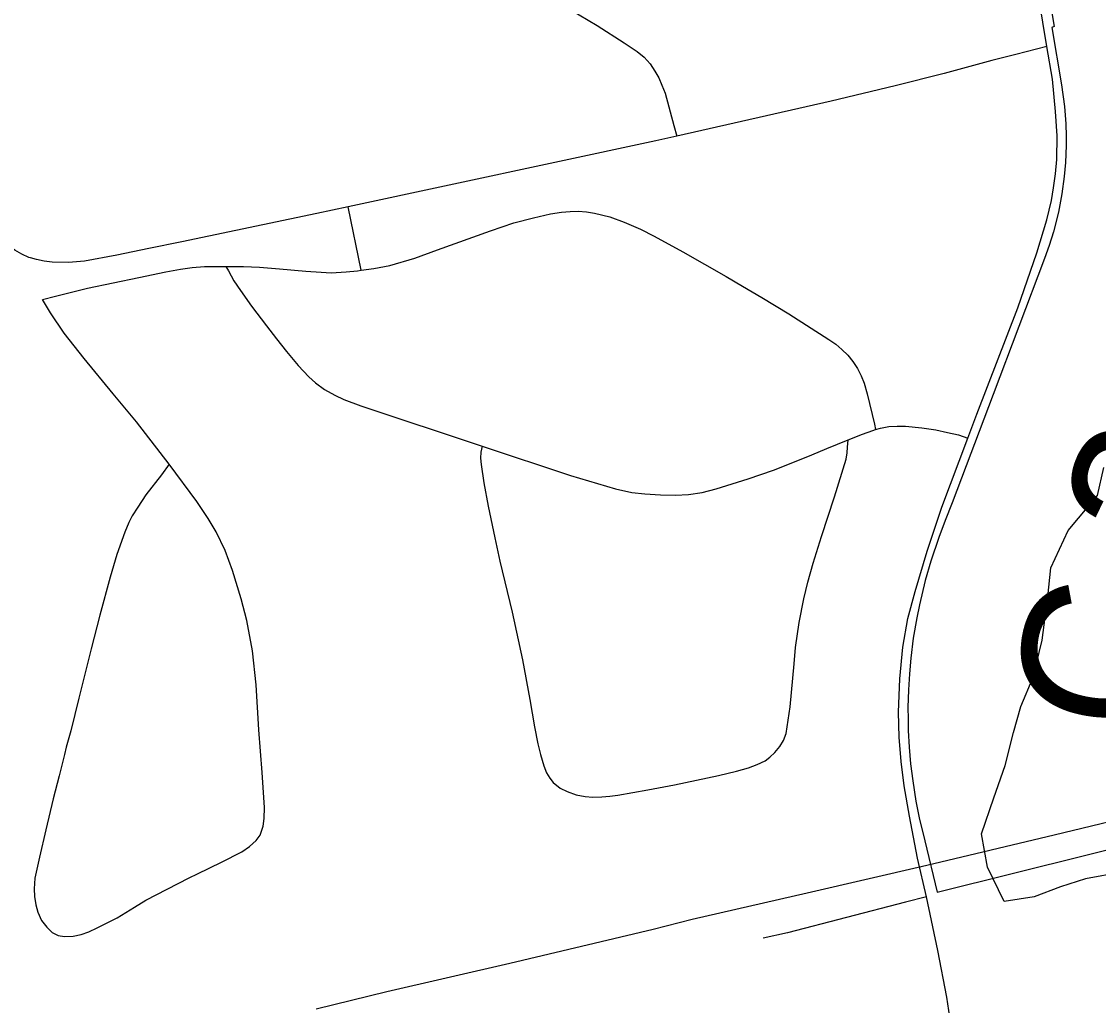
# Model space of a CAD drawing. Extents: x 0 to 34, y 0 to 22.
# Drawn here: x 6.7217 to 7.1277, y 18.2186 to 18.5897 of the extents above; entities that cross this region are included whole.
import ezdxf

# ---------------------------------------------------------------- set-up
doc = ezdxf.new("R2010")
doc.units = 0
for name, color, linetype in [('GM_X_County_Road', 7, 'Continuous'), ('GM_X_County_Road_Text', 7, 'Continuous'), ('GM_X_Minor_River', 7, 'Continuous'), ('GM_X_Rail_Line', 7, 'Continuous'), ('GM_X_Township_Road', 7, 'Continuous'), ('SC_Shading1', 7, 'Continuous')]:
    doc.layers.add(name, color=color, linetype=linetype)

msp = doc.modelspace()

# ---------------------------------------------------------------- linework, layer by layer
at = {"layer": 'GM_X_County_Road'}
for points in [[(6.84479, 18.51976), (6.83302, 18.51723), (6.78206, 18.50654), (6.76971, 18.50405), (6.7576, 18.50151), (6.74543, 18.49934), (6.73936, 18.49876), (6.73328, 18.49891), (6.73025, 18.49927), (6.72728, 18.49986), (6.72509, 18.50052), (6.72442, 18.50072), (6.72173, 18.50191), (6.71916, 18.50347), (6.71434, 18.50723), (6.70985, 18.51142), (6.70359, 18.51821), (6.69525, 18.52873), (6.67325, 18.55793), (6.65596, 18.58003), (6.63919, 18.60222), (6.61799, 18.62902), (6.61354, 18.63457)], [(7.10822, 18.58024), (7.10668, 18.58945), (7.10386, 18.60682)], [(7.10822, 18.58024), (7.09645, 18.57722), (7.08744, 18.57491), (7.06952, 18.57007), (7.05103, 18.5654), (7.02686, 18.55965), (6.96868, 18.54648)], [(7.07845, 18.43257), (7.08186, 18.44164), (7.09727, 18.48165), (7.10438, 18.5024), (7.10816, 18.51486), (7.1099, 18.52216), (7.11075, 18.527), (7.1115, 18.53218), (7.11195, 18.53766), (7.11209, 18.54655), (7.1115, 18.55574), (7.11029, 18.56792), (7.10822, 18.58024)], [(6.96868, 18.54648), (6.96085, 18.54471), (6.84479, 18.51976)], [(7.06284, 18.25959), (7.05948, 18.27419), (7.05638, 18.29005), (7.05445, 18.30146), (7.05326, 18.31064), (7.05252, 18.31983), (7.05223, 18.32917), (7.05282, 18.34176), (7.05385, 18.35377), (7.05578, 18.36459), (7.05859, 18.37466), (7.06304, 18.38993), (7.06867, 18.40652), (7.07845, 18.43257)], [(7.07196, 18.15536), (7.07253, 18.16231), (7.07399, 18.18139), (7.07404, 18.19066), (7.07341, 18.20054), (7.07238, 18.20914), (7.07045, 18.22173), (7.06705, 18.23937), (7.06284, 18.25959)]]:
    msp.add_lwpolyline(points, dxfattribs=at)
at = {"layer": 'GM_X_Minor_River'}
msp.add_lwpolyline([(7.13646, 18.26889), (7.12282, 18.26633), (7.11334, 18.26337), (7.10347, 18.25964), (7.09211, 18.25783), (7.08578, 18.27078), (7.08361, 18.28332), (7.08825, 18.29694), (7.09251, 18.30906), (7.09563, 18.32156), (7.09836, 18.33141), (7.10298, 18.34238), (7.10649, 18.35639), (7.10851, 18.3727), (7.10973, 18.3837), (7.11627, 18.39769), (7.12735, 18.41089), (7.1297, 18.4215)], dxfattribs=at)
at = {"layer": 'GM_X_Rail_Line'}
msp.add_lwpolyline([(6.83275, 18.2174), (6.85941, 18.22386), (6.90571, 18.23458), (6.95981, 18.24741), (6.97449, 18.25111), (7.01786, 18.26113), (7.06297, 18.2715), (7.1109, 18.28295), (7.14949, 18.29222)], dxfattribs=at)
at = {"layer": 'GM_X_Township_Road'}
msp.add_line((6.84971, 18.49585), (6.84479, 18.51976), dxfattribs=at)
for points in [[(6.92349, 18.59738), (6.92852, 18.59421), (6.93862, 18.58811), (6.94891, 18.58163), (6.95378, 18.57829), (6.95635, 18.5762), (6.95863, 18.57372), (6.96044, 18.57096), (6.96188, 18.56838), (6.96311, 18.56571), (6.96426, 18.56267), (6.9676, 18.55046), (6.96868, 18.54648)], [(6.84971, 18.49585), (6.85445, 18.49647), (6.86051, 18.49765), (6.86992, 18.50037), (6.87854, 18.50353), (6.89847, 18.51078), (6.90725, 18.51377), (6.91473, 18.51563), (6.92104, 18.5171), (6.92525, 18.51774), (6.92845, 18.51805), (6.93154, 18.51808), (6.93463, 18.51789), (6.93772, 18.51745), (6.94349, 18.51605), (6.9489, 18.51401), (6.95502, 18.51132), (6.96017, 18.50869), (6.97093, 18.5028), (6.98731, 18.49354), (6.99341, 18.48985), (7.00078, 18.48554), (7.01088, 18.47944), (7.02606, 18.46981), (7.02859, 18.46799), (7.03097, 18.46599), (7.03316, 18.46379), (7.03512, 18.4614), (7.0368, 18.45882), (7.03821, 18.45608), (7.03928, 18.45325), (7.04044, 18.44925), (7.04317, 18.43778), (7.04365, 18.43578)], [(6.72964, 18.48486), (6.73442, 18.48607), (6.74652, 18.48912), (6.76587, 18.49312), (6.77608, 18.49522), (6.78155, 18.49627), (6.78597, 18.4969), (6.7907, 18.49722), (6.79871, 18.49732)], [(6.79871, 18.49732), (6.80532, 18.49722), (6.81143, 18.49701), (6.8189, 18.49645), (6.82889, 18.49553), (6.83457, 18.49512), (6.83836, 18.49491), (6.84404, 18.49522), (6.84832, 18.49566), (6.84971, 18.49585)], [(6.79871, 18.49732), (6.79964, 18.49564), (6.80175, 18.49185), (6.80417, 18.48817), (6.80833, 18.48237), (6.81397, 18.47493), (6.81779, 18.47004), (6.8216, 18.46519), (6.82594, 18.45998), (6.82994, 18.45567), (6.83247, 18.45335), (6.83593, 18.45093), (6.83983, 18.44873), (6.84319, 18.44715), (6.84961, 18.44472), (6.89529, 18.42952)], [(6.77738, 18.42278), (6.76497, 18.43867), (6.75619, 18.4493), (6.74524, 18.46256), (6.73769, 18.47211), (6.73261, 18.47982), (6.72964, 18.48486)], [(6.89529, 18.42952), (6.92862, 18.41843), (6.94565, 18.41338), (6.95176, 18.41211), (6.9567, 18.41159), (6.96259, 18.41117), (6.96817, 18.41106), (6.97311, 18.41128), (6.97826, 18.41211), (6.98353, 18.41338), (6.99563, 18.41717), (7.00509, 18.42053), (7.01181, 18.4231), (7.01963, 18.42624), (7.0253, 18.42866), (7.03334, 18.43189), (7.03865, 18.43399), (7.04254, 18.43547), (7.04365, 18.43578)], [(7.04365, 18.43578), (7.04549, 18.43631), (7.04864, 18.43694), (7.0518, 18.43704), (7.05485, 18.43704), (7.06106, 18.43642), (7.06632, 18.43568), (7.07074, 18.43473), (7.07484, 18.43383), (7.07845, 18.43257)], [(6.89529, 18.42952), (6.89485, 18.42726), (6.89474, 18.42495), (6.89495, 18.42263), (6.8959, 18.41569), (6.89758, 18.40696), (6.90011, 18.39496), (6.902, 18.38613), (6.90663, 18.36698), (6.91052, 18.349), (6.91326, 18.33395), (6.91505, 18.32364), (6.91631, 18.31733), (6.91736, 18.31323), (6.91851, 18.30902), (6.91957, 18.30639), (6.92086, 18.30431), (6.92209, 18.30271), (6.92472, 18.3005), (6.92735, 18.29924), (6.93082, 18.29808), (6.93419, 18.29745), (6.93703, 18.29714), (6.94041, 18.29734), (6.94347, 18.29753), (6.94653, 18.29791), (6.95775, 18.29987), (6.96783, 18.30186), (6.98447, 18.30534), (6.99121, 18.30702), (6.99573, 18.30828), (6.99899, 18.30944), (7.00204, 18.31091), (7.00383, 18.31229), (7.00562, 18.31396), (7.00751, 18.31628), (7.00888, 18.31849), (7.00993, 18.32112), (7.01035, 18.32364), (7.01148, 18.3312), (7.01291, 18.34749), (7.01348, 18.35363), (7.01488, 18.36299), (7.01656, 18.37193), (7.01814, 18.37824), (7.02013, 18.3854), (7.02319, 18.39548), (7.02813, 18.41043), (7.03255, 18.42461), (7.03286, 18.42695), (7.03307, 18.42916), (7.03334, 18.43189)], [(6.77738, 18.42278), (6.77439, 18.41876), (6.76851, 18.41111), (6.76549, 18.40648), (6.76344, 18.40327), (6.76211, 18.40069), (6.76059, 18.39704), (6.75761, 18.38872), (6.75504, 18.38018), (6.75117, 18.36585), (6.74795, 18.35313), (6.74328, 18.33446), (6.74032, 18.32221), (6.73856, 18.31603), (6.73792, 18.31328), (6.73587, 18.30521), (6.73356, 18.29653), (6.73088, 18.28487), (6.72847, 18.27457), (6.72674, 18.26664), (6.72649, 18.26256), (6.72662, 18.25966), (6.72711, 18.25657), (6.72785, 18.25385), (6.72921, 18.2507), (6.73119, 18.2481), (6.73327, 18.24608)], [(6.73327, 18.24608), (6.73551, 18.24495), (6.73791, 18.24465), (6.74113, 18.24472), (6.74417, 18.24538), (6.74707, 18.24643), (6.75017, 18.24785), (6.75776, 18.25162), (6.76421, 18.25573), (6.76849, 18.25826), (6.77659, 18.26249), (6.78491, 18.26679), (6.78799, 18.2683), (6.79708, 18.27267), (6.80472, 18.27649), (6.80767, 18.27861), (6.81007, 18.28077), (6.81162, 18.28283), (6.81279, 18.28622), (6.8132, 18.28917), (6.81325, 18.29324), (6.81244, 18.30648), (6.81119, 18.32253), (6.81008, 18.33952), (6.80874, 18.35238), (6.80658, 18.36378), (6.80442, 18.37194), (6.80119, 18.38258), (6.79841, 18.39013), (6.79502, 18.39722), (6.79209, 18.4023), (6.78778, 18.40862), (6.77738, 18.42278)], [(7.06284, 18.25959), (7.05497, 18.25762), (7.01046, 18.24604), (7.00125, 18.24395)]]:
    msp.add_lwpolyline(points, dxfattribs=at)
at = {"layer": 'SC_Shading1'}
msp.add_lwpolyline([(7.09738, 18.66841), (7.11101, 18.58772), (7.1101, 18.58746), (7.11376, 18.56582), (7.11487, 18.55759), (7.11536, 18.55103), (7.1155, 18.54643), (7.11549, 18.54289), (7.11523, 18.53653), (7.11477, 18.53121), (7.11388, 18.52464), (7.11257, 18.51782), (7.11069, 18.51037), (7.10911, 18.50522), (7.10735, 18.5003), (7.08794, 18.44902), (7.07246, 18.40818), (7.06992, 18.40146), (7.06749, 18.39502), (7.06449, 18.38616), (7.06238, 18.37889), (7.06016, 18.3697), (7.05915, 18.36473), (7.05786, 18.35709), (7.05691, 18.34953), (7.05638, 18.3437), (7.05602, 18.33769), (7.05584, 18.33095), (7.05586, 18.32669), (7.05597, 18.32226), (7.0563, 18.31606), (7.05684, 18.3097), (7.05762, 18.30329), (7.05883, 18.29563), (7.06006, 18.28937), (7.06214, 18.28073), (7.0668, 18.26134), (7.18096, 18.28969)], dxfattribs=at)

# ---------------------------------------------------------------- texts
at = {"layer": 'GM_X_County_Road_Text'}
for s, rotation, p in [('3', 69.2709, (7.16538, 18.38394)), ('C', 80.6178, (7.1509, 18.31931))]:
    msp.add_text(s, height=0.05682, rotation=rotation, dxfattribs=at).set_placement(p)

doc.saveas('drawing.dxf')
